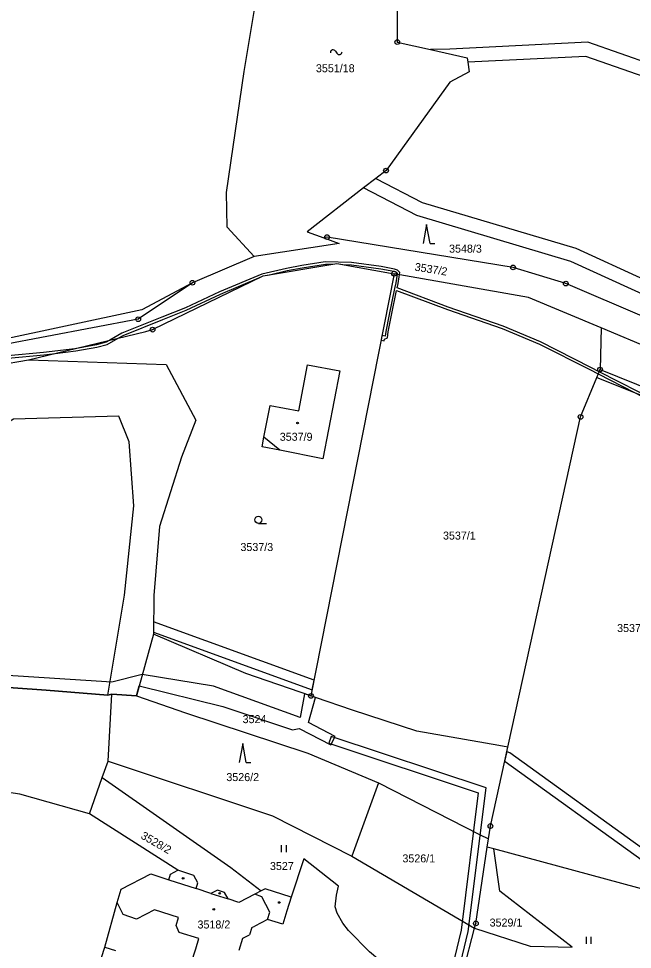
# Model space of a CAD drawing. Extents: x -644096 to -634268, y -1141430 to -1133463.
# Drawn here: x -641320.1 to -641189.8, y -1138250.7 to -1138053 of the extents above; entities that cross this region are included whole.
import ezdxf

# ---------------------------------------------------------------- set-up
doc = ezdxf.new("R2010")
doc.units = 0
for name, color, linetype in [('_CIVIL_CONSTRUCTION', 7, 'Continuous'), ('B_Hranice _3D', 7, 'Continuous'), ('M_Svah_Nasyp', 7, 'Continuous'), ('M_Svah_Zarez', 7, 'Continuous'), ('svrsek_osa_sjezdy', 7, 'Continuous'), ('svrsek_osa_VRT', 7, 'Continuous'), ('terminal_VRT', 7, 'Continuous')]:
    doc.layers.add(name, color=color, linetype=linetype)

msp = doc.modelspace()

# ---------------------------------------------------------------- linework, layer by layer
at = {"layer": '_CIVIL_CONSTRUCTION'}
for centre, radius in [((-641239.67, -1138057.97), 0.5), ((-641239.67, -1138057.97), 0.0303), ((-641242.06, -1138085.28), 0.5), ((-641242.06, -1138085.28), 0.0303), ((-641254.58, -1138099.39), 0.5), ((-641254.58, -1138099.39), 0.0303), ((-641215.09, -1138105.84), 0.5), ((-641215.09, -1138105.84), 0.0303), ((-641240.34, -1138107.17), 0.5), ((-641240.34, -1138107.17), 0.0303), ((-641283.17, -1138109.11), 0.5), ((-641283.17, -1138109.11), 0.0303), ((-641203.88, -1138109.26), 0.5), ((-641203.88, -1138109.26), 0.0303), ((-641294.68, -1138116.84), 0.5), ((-641294.68, -1138116.84), 0.0303), ((-641291.61, -1138119.06), 0.5), ((-641291.61, -1138119.06), 0.0303), ((-641196.61, -1138127.54), 0.5), ((-641196.61, -1138127.54), 0.0303), ((-641200.75, -1138137.58), 0.5), ((-641200.75, -1138137.58), 0.0303), ((-641257.99, -1138196.87), 0.5), ((-641257.99, -1138196.87), 0.0303), ((-641219.89, -1138224.49), 0.5), ((-641219.89, -1138224.49), 0.0303), ((-641222.98, -1138245.19), 0.5), ((-641222.98, -1138245.19), 0.0303)]:
    msp.add_circle(centre, radius, dxfattribs=at)
at = {"layer": 'B_Hranice _3D'}
for points in [[(-641322.28, -1138125.1), (-641314.71, -1138124.41), (-641312.28, -1138124.12), (-641307.89, -1138123.59), (-641303.43, -1138122.78), (-641301.25, -1138122.21), (-641298.94, -1138120.9), (-641297.9, -1138120.27), (-641289.46, -1138116.9), (-641284.46, -1138114.89), (-641277.19, -1138111.49), (-641269.03, -1138108.08), (-641268.12, -1138107.64), (-641266.79, -1138107.42), (-641263.07, -1138106.52), (-641259.87, -1138105.92), (-641254.93, -1138105.12), (-641253.45, -1138105.17), (-641252.51, -1138105.01), (-641251.21, -1138105.24), (-641249.4, -1138105.3), (-641243.19, -1138106.13), (-641240.38, -1138106.67), (-641239.92, -1138106.84), (-641239.66, -1138107.1), (-641239.69, -1138107.29), (-641239.96, -1138109.11), (-641240.24, -1138110.31), (-641241.42, -1138115.87), (-641242.08, -1138119.42), (-641242.22, -1138120.43), (-641242.92, -1138120.28), (-641243.11, -1138121.26), (-641242.42, -1138121.41), (-641242.35, -1138121.08), (-641241.76, -1138120.77), (-641241.58, -1138119.5), (-641240.92, -1138115.97), (-641239.82, -1138110.71), (-641229.03, -1138114.78), (-641217.39, -1138118.81), (-641209.48, -1138122.13), (-641198.76, -1138127.55), (-641196.99, -1138128.46), (-641196.8, -1138128), (-641198.54, -1138127.11), (-641209.28, -1138121.67), (-641217.21, -1138118.35), (-641228.85, -1138114.3), (-641239.71, -1138110.21), (-641239.47, -1138109.22), (-641239.2, -1138107.37), (-641239.14, -1138106.94), (-641239.64, -1138106.4), (-641240.24, -1138106.19), (-641243.11, -1138105.63), (-641249.36, -1138104.8), (-641254.97, -1138104.62), (-641259.95, -1138105.42), (-641263.17, -1138106.04), (-641268.46, -1138107.3), (-641277.39, -1138111.03), (-641284.66, -1138114.43), (-641289.64, -1138116.44), (-641298.12, -1138119.83), (-641300.7, -1138121.32), (-641301.45, -1138121.75), (-641303.53, -1138122.3), (-641308.11, -1138123.11), (-641314.77, -1138123.91), (-641322.34, -1138124.6)], [(-641339.36, -1138193.9), (-641314.2, -1138195.64), (-641301.14, -1138196.73), (-641300.28, -1138196.49), (-641295.07, -1138196.83), (-641294.48, -1138194.7), (-641276.69, -1138199.1), (-641261.93, -1138204.05), (-641260.53, -1138203.75), (-641253.78, -1138207.27), (-641252.86, -1138205.49), (-641258.55, -1138202.52), (-641257.06, -1138197.19), (-641257.99, -1138196.87), (-641259.39, -1138196.39), (-641260.32, -1138201.41), (-641278.67, -1138194.8), (-641293.82, -1138192.29), (-641300.3, -1138193.95), (-641343.44, -1138191.21)]]:
    msp.add_lwpolyline(points, dxfattribs=at)
for points in [[(-641196.8, -1138128), (-641196.99, -1138128.46), (-641189.31, -1138132.4), (-641188.7, -1138132.71), (-641180.5, -1138137.26), (-641180.3, -1138137.73), (-641178.52, -1138139.16), (-641178.2, -1138138.78), (-641179.88, -1138137.41), (-641180.1, -1138136.9), (-641185.44, -1138133.95), (-641188.46, -1138132.27)], [(-641291.46, -1138183.33), (-641257.74, -1138195.57), (-641257.33, -1138193.48), (-641291.43, -1138181.11)], [(-641253.74, -1138205.45), (-641254.22, -1138206.87), (-641222.46, -1138217.42), (-641226.08, -1138246.64), (-641231.24, -1138268.04), (-641231.42, -1138273.25), (-641232.38, -1138278.93), (-641231.65, -1138280.6), (-641229.01, -1138288.64), (-641228.79, -1138289.4), (-641227.17, -1138289.62), (-641227.57, -1138288.18), (-641230.84, -1138278.81), (-641229.92, -1138273.41), (-641229.74, -1138268.2), (-641224.6, -1138246.9), (-641220.76, -1138216.4)], [(-641216.88, -1138210.78), (-641216.79, -1138210.82), (-641187.67, -1138231.78), (-641183.1, -1138234.61), (-641182.54, -1138232.48), (-641186.51, -1138230.04), (-641215.75, -1138208.97), (-641216.31, -1138208.71), (-641216.41, -1138208.66)]]:
    msp.add_lwpolyline(points, close=True, dxfattribs=at)
at = {"layer": 'M_Svah_Nasyp'}
for p, q in [((-641264.58, -1138144.69), (-641267.98, -1138141.89)), ((-641288.18, -1138235.93), (-641282.4, -1138237.77)), ((-641279.22, -1138238.81), (-641275.59, -1138239.98)), ((-641268.41, -1138239.52), (-641269.94, -1138238.96)), ((-641266.7, -1138242.81), (-641268.41, -1138239.52)), ((-641262.19, -1138239.58), (-641263.1, -1138242.51)), ((-641297.88, -1138243.32), (-641299.16, -1138240.75)), ((-641291.25, -1138242.33), (-641295.02, -1138244.28)), ((-641286.09, -1138243.94), (-641291.25, -1138242.33)), ((-641263.1, -1138242.51), (-641263.99, -1138245.35)), ((-641295.02, -1138244.28), (-641297.88, -1138243.32)), ((-641286.61, -1138245.62), (-641286.09, -1138243.94)), ((-641267.19, -1138244.33), (-641269.91, -1138245.74)), ((-641267.19, -1138244.33), (-641266.7, -1138242.81)), ((-641263.99, -1138245.35), (-641267.19, -1138244.33)), ((-641285.96, -1138247.09), (-641286.61, -1138245.62)), ((-641270.54, -1138246.07), (-641271.06, -1138247.64)), ((-641270.54, -1138246.07), (-641269.91, -1138245.74)), ((-641281.77, -1138248.4), (-641285.96, -1138247.09)), ((-641282.46, -1138250.58), (-641281.77, -1138248.4)), ((-641273.24, -1138250.84), (-641272.43, -1138248.33)), ((-641272.43, -1138248.33), (-641271.06, -1138247.64)), ((-641301.77, -1138250.26), (-641299.5, -1138250.93)), ((-641283.44, -1138253.65), (-641282.46, -1138250.58))]:
    msp.add_line(p, q, dxfattribs=at)
at = {"layer": 'M_Svah_Zarez'}
msp.add_line((-641252.78, -1138059.93), (-641252.48, -1138060.33), dxfattribs=at)
for centre in [(-641260.85, -1138138.89), (-641285.14, -1138235.59), (-641277.37, -1138238.78), (-641264.74, -1138240.74), (-641278.62, -1138242.2)]:
    msp.add_circle(centre, 0.175, dxfattribs=at)
for centre, start, end in [((-641253.29, -1138060.22), 29.2914, 181.2189), ((-641251.97, -1138060.04), 209.2914, 1.2189)]:
    msp.add_arc(centre, 0.588, start, end, dxfattribs=at)
at = {"layer": 'svrsek_osa_sjezdy'}
for p, q in [((-641233.44, -1138096.74), (-641234.19, -1138100.74)), ((-641232.69, -1138100.74), (-641233.44, -1138096.74)), ((-641232.69, -1138100.74), (-641231.69, -1138100.74)), ((-641269.16, -1138160.2), (-641267.41, -1138160.2)), ((-641272.49, -1138206.99), (-641273.24, -1138210.99)), ((-641271.74, -1138210.99), (-641272.49, -1138206.99)), ((-641271.74, -1138210.99), (-641270.74, -1138210.99)), ((-641264.22, -1138230.05), (-641264.22, -1138228.55)), ((-641263.22, -1138230.05), (-641263.22, -1138228.55)), ((-641199.47, -1138249.51), (-641199.47, -1138248.01)), ((-641198.47, -1138249.51), (-641198.47, -1138248.01))]:
    msp.add_line(p, q, dxfattribs=at)
msp.add_circle((-641269.16, -1138159.45), 0.75, dxfattribs=at)
at = {"layer": 'terminal_VRT'}
for p, q in [((-641244.21, -1138086.95), (-641246.82, -1138088.96)), ((-641270.03, -1138103.51), (-641283.17, -1138109.11)), ((-641240.34, -1138107.17), (-641257.99, -1138196.87)), ((-641196.36, -1138118.7), (-641196.61, -1138127.54)), ((-641326.41, -1138126.93), (-641317.94, -1138125.48)), ((-641197.3, -1138129.2), (-641196.61, -1138127.54)), ((-641196.61, -1138127.54), (-641173.78, -1138136.67)), ((-641291.46, -1138183.72), (-641295.07, -1138196.83)), ((-641300.28, -1138196.49), (-641301.14, -1138196.73)), ((-641301.02, -1138210.71), (-641300.28, -1138196.49)), ((-641295.07, -1138196.83), (-641300.28, -1138196.49)), ((-641302.31, -1138214.16), (-641301.02, -1138210.71)), ((-641305.05, -1138221.92), (-641302.31, -1138214.16)), ((-641243.66, -1138215.32), (-641249.31, -1138230.9)), ((-641286.25, -1138233.89), (-641305.05, -1138221.92)), ((-641220.56, -1138228.97), (-641220.3, -1138227.25)), ((-641219.19, -1138229.34), (-641220.56, -1138228.97)), ((-641184.2, -1138238.82), (-641219.19, -1138229.34)), ((-641249.31, -1138230.9), (-641223.24, -1138246.16)), ((-641225.85, -1138256.09), (-641223.24, -1138246.16))]:
    msp.add_line(p, q, dxfattribs=at)
for points in [[(-641270.03, -1138103.51), (-641275.77, -1138097.28), (-641275.9, -1138089.95), (-641272.17, -1138064.2), (-641269.15, -1138045.86), (-641265.16, -1138032.34), (-641258.44, -1138020.14), (-641253.35, -1138015.23), (-641248.56, -1138012.71)], [(-641240.05, -1138033.06), (-641239.62, -1138035.24), (-641239.67, -1138057.97), (-641232.63, -1138059.55)], [(-641171.72, -1138067.61), (-641199.22, -1138057.99), (-641228.49, -1138059.45), (-641232.63, -1138059.55)], [(-641232.63, -1138059.55), (-641224.85, -1138061.29), (-641224.7, -1138062.26)], [(-641224.7, -1138062.26), (-641224.38, -1138064.29), (-641228.5, -1138066.46), (-641242.06, -1138085.28), (-641244.21, -1138086.95)], [(-641173.24, -1138070.26), (-641199.66, -1138061.02), (-641224.7, -1138062.26)], [(-641244.21, -1138086.95), (-641234.4, -1138092.05), (-641201.79, -1138101.76), (-641172.76, -1138115.04), (-641152.82, -1138121.22), (-641127.58, -1138125.33), (-641093.99, -1138131.84), (-641066.97, -1138139.72), (-641041.29, -1138141.09), (-641021.94, -1138140.66), (-640939.51, -1138137.08), (-640892.07, -1138138.59), (-640868.78, -1138141.01), (-640813.5, -1138141.75), (-640793.59, -1138144.46), (-640759.49, -1138152.75), (-640696.46, -1138171.98), (-640684.63, -1138177.83), (-640658.32, -1138185.71), (-640648.46, -1138194.4), (-640615.44, -1138213.12)], [(-641246.82, -1138088.96), (-641258.83, -1138098.25), (-641255.25, -1138099.57)], [(-641173.83, -1138117.85), (-641202.85, -1138104.58), (-641235.53, -1138094.84), (-641246.82, -1138088.96)], [(-641255.25, -1138099.57), (-641252.03, -1138100.75), (-641270.03, -1138103.51)], [(-641170.5, -1138123.56), (-641203.88, -1138109.26), (-641215.09, -1138105.84), (-641254.58, -1138099.39), (-641255.25, -1138099.57)], [(-641317.94, -1138125.48), (-641293.05, -1138119.48), (-641291.61, -1138119.06), (-641268.12, -1138107.64), (-641252.51, -1138105.01), (-641240.34, -1138107.17)], [(-641196.36, -1138118.7), (-641211.78, -1138112.25), (-641240.34, -1138107.17)], [(-641283.17, -1138109.11), (-641294.68, -1138116.84), (-641323.78, -1138122.38), (-641331.63, -1138125.64)], [(-641283.17, -1138109.11), (-641293.9, -1138114.84), (-641325.42, -1138121.58)], [(-641170.54, -1138127.89), (-641174.13, -1138127.99), (-641196.36, -1138118.7)], [(-641317.94, -1138125.48), (-641288.72, -1138126.47), (-641282.43, -1138138.25), (-641285.46, -1138146.14), (-641290.15, -1138160.9), (-641291.36, -1138175.54), (-641291.46, -1138183.72)], [(-641255.44, -1138146.48), (-641264.58, -1138144.69), (-641268.38, -1138143.97), (-641267.98, -1138141.89), (-641266.67, -1138135.14), (-641260.6, -1138136.32), (-641258.7, -1138126.5), (-641251.84, -1138127.83), (-641255.44, -1138146.48)], [(-641216.21, -1138207.73), (-641211.41, -1138185.9), (-641200.75, -1138137.58), (-641197.3, -1138129.2)], [(-641197.3, -1138129.2), (-641174.43, -1138138.35), (-641164.43, -1138142.07), (-641159.66, -1138143.21)], [(-641301.14, -1138196.73), (-641297.6, -1138175.47), (-641295.63, -1138156.51), (-641296.63, -1138142.92), (-641298.8, -1138137.43), (-641321.14, -1138138.08), (-641336.08, -1138147.01), (-641360.73, -1138163.3), (-641377.17, -1138178.98), (-641378.56, -1138180.15)], [(-641257.99, -1138196.87), (-641271.85, -1138192.08), (-641291.46, -1138183.72)], [(-641301.14, -1138196.73), (-641314.2, -1138195.64), (-641339.36, -1138193.9), (-641343.36, -1138193.71)], [(-641295.07, -1138196.83), (-641284.61, -1138200.46), (-641258.67, -1138209), (-641243.66, -1138215.32)], [(-641216.21, -1138207.73), (-641218.14, -1138207.39), (-641235.54, -1138204.37), (-641249.21, -1138199.86), (-641257.06, -1138197.19), (-641257.99, -1138196.87)], [(-641220.3, -1138227.25), (-641219.89, -1138224.49), (-641216.21, -1138207.73)], [(-641301.02, -1138210.71), (-641266.17, -1138222.34), (-641249.31, -1138230.9)], [(-641302.31, -1138214.16), (-641275.02, -1138233.33), (-641268.59, -1138238.29)], [(-641305.05, -1138221.92), (-641319.84, -1138217.7), (-641333.62, -1138215.67), (-641352.19, -1138217.13), (-641364.3, -1138221.33)], [(-641243.66, -1138215.32), (-641222.23, -1138226.27), (-641220.3, -1138227.25)], [(-641223.24, -1138246.16), (-641222.98, -1138245.19), (-641220.56, -1138228.97)], [(-641223.24, -1138246.16), (-641211.45, -1138250.04), (-641202.52, -1138250.24), (-641217.9, -1138238.36), (-641219.19, -1138229.34)], [(-641227.38, -1138261.88), (-641237.78, -1138257.82), (-641238.63, -1138256.49), (-641241.24, -1138254.32), (-641243.39, -1138253.03), (-641245.6, -1138251.19), (-641250.03, -1138246.68), (-641251.21, -1138245.15), (-641252.46, -1138243), (-641252.87, -1138241.63), (-641252.58, -1138239.21), (-641252.13, -1138237.25), (-641259.54, -1138231.46), (-641262.19, -1138239.58), (-641267.72, -1138237.85), (-641268.59, -1138238.29)], [(-641298.53, -1138261.51), (-641297.72, -1138258.48), (-641301.63, -1138257.28), (-641303.08, -1138254.39), (-641301.77, -1138250.26), (-641299.16, -1138240.75), (-641298.26, -1138237.9), (-641291.98, -1138234.65), (-641288.18, -1138235.93), (-641287.81, -1138234.69), (-641286.25, -1138233.89)], [(-641268.59, -1138238.29), (-641269.94, -1138238.96), (-641273.28, -1138240.74), (-641275.59, -1138239.98), (-641276.32, -1138238.6), (-641277.85, -1138238.11), (-641279.22, -1138238.81), (-641282.4, -1138237.77), (-641282.04, -1138236.59), (-641282.87, -1138234.99), (-641286.25, -1138233.89)]]:
    msp.add_lwpolyline(points, dxfattribs=at)

# ---------------------------------------------------------------- texts
at = {"layer": 'svrsek_osa_VRT'}
for s, p in [('3551/18', (-641256.94, -1138064.38)), ('3548/3', (-641228.67, -1138102.7)), ('3537/9', (-641264.62, -1138142.66)), ('3537/1', (-641229.96, -1138163.65)), ('3537/3', (-641272.97, -1138166.08)), ('3537/47', (-641192.99, -1138183.29)), ('3524', (-641272.51, -1138202.64)), ('3526/2', (-641275.96, -1138214.95)), ('3526/1', (-641238.58, -1138232.22)), ('3527', (-641266.7, -1138233.84)), ('3518/2', (-641282.08, -1138246.26)), ('3529/1', (-641220.06, -1138245.85))]:
    msp.add_text(s, height=1.7, dxfattribs=at).set_placement(p)
for s, rotation, p in [('3537/2', 351, (-641236.06, -1138106.51)), ('3528/2', 330, (-641294.29, -1138227.02))]:
    msp.add_text(s, height=1.7, rotation=rotation, dxfattribs=at).set_placement(p)

doc.saveas('drawing.dxf')
